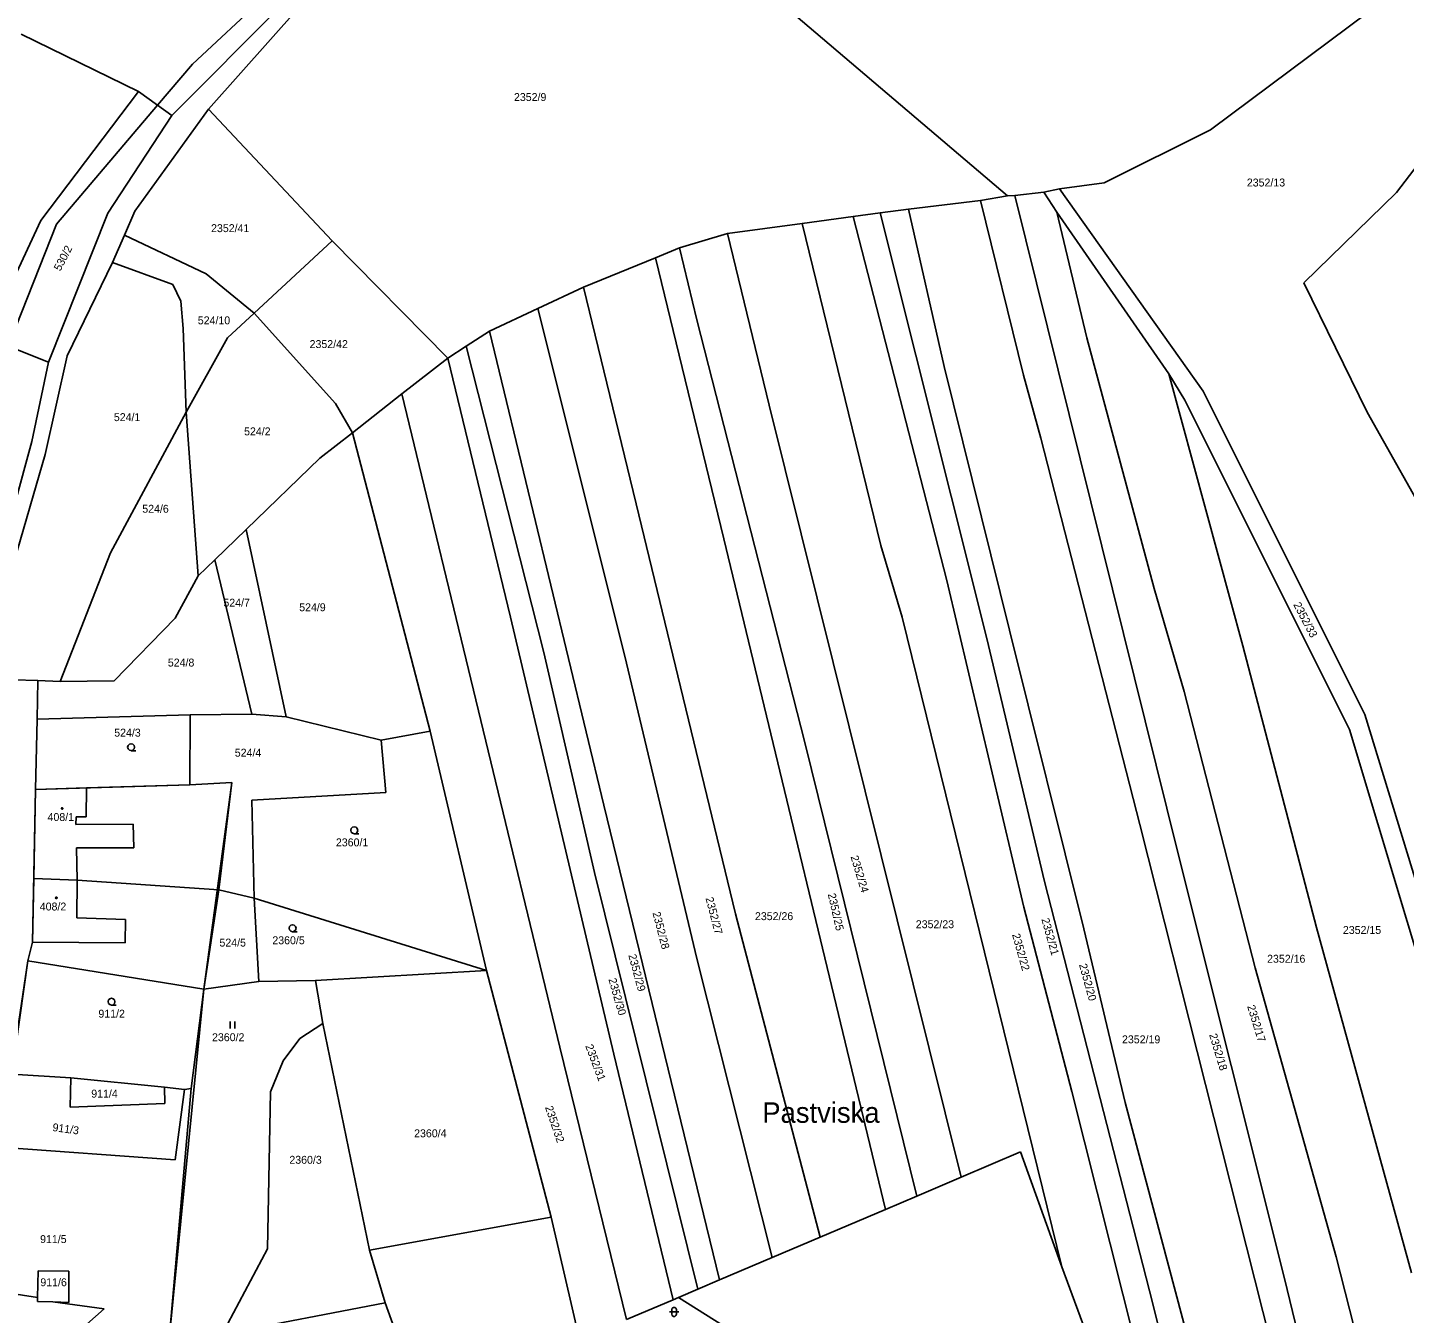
# Model space of a CAD drawing. Extents: x -580630 to -576196, y -1189024 to -1183567.
# Drawn here: x -578170.4 to -577874.8, y -1185704.7 to -1185428.5 of the extents above; entities that cross this region are included whole.
import ezdxf

# ---------------------------------------------------------------- set-up
doc = ezdxf.new("R2010")
doc.units = 0
for name, color, linetype in [('Vrstva 1', 7, 'Continuous'), ('Vrstva 15', 7, 'Continuous'), ('Vrstva 18', 7, 'Continuous'), ('Vrstva 19', 7, 'Continuous'), ('Vrstva 25', 7, 'Continuous'), ('Vrstva 4', 7, 'Continuous'), ('Vrstva 6', 7, 'Continuous'), ('Vrstva 63', 7, 'Continuous')]:
    doc.layers.add(name, color=color, linetype=linetype)

msp = doc.modelspace()

# ---------------------------------------------------------------- linework, layer by layer
at = {"layer": 'Vrstva 1'}
for p, q in [((-578134.99, -1185436.39), (-578099.79, -1185403.53)), ((-578139.41, -1185447.38), (-578115.78, -1185423.73)), ((-578131.54, -1185446.06), (-578111.87, -1185423.92)), ((-578142.45, -1185445.19), (-578134.99, -1185436.39)), ((-578164.16, -1185470.77), (-578142.45, -1185445.19)), ((-578147.34, -1185467.97), (-578131.54, -1185446.06)), ((-578139.41, -1185447.38), (-578153.11, -1185468.37)), ((-578153.11, -1185468.37), (-578165.88, -1185500.36)), ((-578149.59, -1185473.1), (-578147.34, -1185467.97)), ((-578174.04, -1185495.74), (-578164.16, -1185470.77)), ((-578152.12, -1185478.97), (-578149.59, -1185473.1)), ((-578149.59, -1185473.1), (-578132.03, -1185481.39)), ((-578161.86, -1185499.04), (-578152.12, -1185478.97)), ((-578139.2, -1185483.74), (-578152.12, -1185478.97)), ((-578132.03, -1185481.39), (-578121.71, -1185489.86)), ((-578137.47, -1185487.26), (-578139.2, -1185483.74)), ((-578136.98, -1185493.13), (-578137.47, -1185487.26)), ((-578121.71, -1185489.86), (-578104.28, -1185509.27)), ((-578136.3, -1185511.13), (-578136.98, -1185493.13)), ((-578166.62, -1185520.26), (-578161.86, -1185499.04)), ((-578165.88, -1185500.36), (-578169.45, -1185517.42)), ((-578133.72, -1185546.25), (-578136.3, -1185511.13)), ((-578104.28, -1185509.27), (-578100.59, -1185515.54)), ((-578083.94, -1185579.68), (-578100.59, -1185515.54)), ((-578169.45, -1185517.42), (-578176.94, -1185544.77)), ((-578173.8, -1185545.12), (-578166.62, -1185520.26)), ((-578138.65, -1185555.39), (-578133.72, -1185546.25)), ((-578151.75, -1185568.87), (-578138.65, -1185555.39)), ((-578173.4, -1185568.6), (-578168.19, -1185568.8)), ((-578168.32, -1185577.09), (-578168.19, -1185568.8)), ((-578168.19, -1185568.8), (-578163.4, -1185568.99)), ((-578163.4, -1185568.99), (-578151.75, -1185568.87)), ((-578168.32, -1185577.09), (-578135.47, -1185576.16)), ((-578135.47, -1185576.16), (-578135.56, -1185591.14)), ((-578135.47, -1185576.16), (-578122.25, -1185575.97)), ((-578122.25, -1185575.97), (-578114.84, -1185576.59)), ((-578168.64, -1185592.14), (-578168.32, -1185577.09)), ((-578114.84, -1185576.59), (-578094.46, -1185581.58)), ((-578094.46, -1185581.58), (-578083.94, -1185579.68)), ((-578094.46, -1185581.58), (-578093.45, -1185592.84)), ((-578071.83, -1185631.08), (-578083.94, -1185579.68)), ((-578157.74, -1185591.79), (-578135.56, -1185591.14)), ((-578135.56, -1185591.14), (-578126.52, -1185590.65)), ((-578126.52, -1185590.65), (-578129.34, -1185613.71)), ((-578168.64, -1185592.14), (-578169.04, -1185611.32)), ((-578168.64, -1185592.14), (-578157.74, -1185591.79)), ((-578093.45, -1185592.84), (-578122.21, -1185594.45)), ((-578122.21, -1185594.45), (-578121.7, -1185615.52)), ((-578169.04, -1185611.32), (-578169.3, -1185624.94)), ((-578169.04, -1185611.32), (-578159.74, -1185611.68)), ((-578159.74, -1185611.68), (-578129.34, -1185613.71)), ((-578129.34, -1185613.71), (-578132.56, -1185635.04)), ((-578129.34, -1185613.71), (-578121.7, -1185615.52)), ((-578121.7, -1185615.52), (-578071.83, -1185631.08)), ((-578121.7, -1185615.52), (-578120.7, -1185633.43)), ((-578170.31, -1185628.94), (-578169.3, -1185624.94)), ((-578173.78, -1185653.32), (-578170.31, -1185628.94)), ((-578170.31, -1185628.94), (-578132.56, -1185635.04)), ((-578108.52, -1185633.23), (-578071.83, -1185631.08)), ((-578071.83, -1185631.08), (-578057.98, -1185684.01)), ((-578132.56, -1185635.04), (-578135.26, -1185656.38)), ((-578132.56, -1185635.04), (-578120.7, -1185633.43)), ((-578120.7, -1185633.43), (-578108.52, -1185633.23)), ((-578106.96, -1185642.4), (-578108.52, -1185633.23)), ((-578111.89, -1185645.62), (-578106.96, -1185642.4)), ((-578096.93, -1185691.14), (-578106.96, -1185642.4)), ((-578115.51, -1185650.44), (-578111.89, -1185645.62)), ((-578118.22, -1185657.08), (-578115.51, -1185650.44)), ((-578173.78, -1185653.32), (-578161.11, -1185654.12)), ((-578161.2, -1185660.41), (-578161.11, -1185654.12)), ((-578161.11, -1185654.12), (-578141, -1185656.13)), ((-578141, -1185656.13), (-578140.89, -1185659.6)), ((-578141, -1185656.13), (-578136.67, -1185656.63)), ((-578140, -1185710.18), (-578135.26, -1185656.38)), ((-578136.67, -1185656.63), (-578138.68, -1185671.72)), ((-578136.67, -1185656.63), (-578135.26, -1185656.38)), ((-578118.83, -1185690.84), (-578118.22, -1185657.08)), ((-578140.89, -1185659.6), (-578161.2, -1185660.41)), ((-578138.68, -1185671.72), (-578176.28, -1185669)), ((-577969.95, -1185675.45), (-577957.19, -1185670.02)), ((-577957.19, -1185670.02), (-577948.33, -1185694.72)), ((-577979.48, -1185679.5), (-577969.95, -1185675.45)), ((-577986.21, -1185682.36), (-577979.48, -1185679.5)), ((-578000.21, -1185688.32), (-577986.21, -1185682.36)), ((-578057.98, -1185684.01), (-578096.93, -1185691.14)), ((-578057.98, -1185684.01), (-578051.85, -1185710.31)), ((-578010.52, -1185692.71), (-578000.21, -1185688.32)), ((-578128.62, -1185709.18), (-578118.83, -1185690.84)), ((-578021.81, -1185697.52), (-578010.52, -1185692.71)), ((-578026.48, -1185699.51), (-578021.81, -1185697.52)), ((-577948.33, -1185694.72), (-577918.37, -1185775.17)), ((-578030.64, -1185701.28), (-578026.48, -1185699.51)), ((-578128.62, -1185709.18), (-578093.6, -1185702.43)), ((-578093.6, -1185702.43), (-578089.37, -1185714.21)), ((-578041.75, -1185706.01), (-578031.79, -1185701.77)), ((-578031.79, -1185701.77), (-578030.64, -1185701.28)), ((-578011.17, -1185713.47), (-578030.64, -1185701.28))]:
    msp.add_line(p, q, dxfattribs=at)
at = {"layer": 'Vrstva 25'}
for p, q in [((-578126.88, -1185642.03), (-578126.88, -1185643.53)), ((-578125.88, -1185643.53), (-578125.88, -1185642.03))]:
    msp.add_line(p, q, dxfattribs=at)
for points in [[(-578148.13, -1185583.82), (-578148.51, -1185583.72), (-578148.78, -1185583.45), (-578148.88, -1185583.08), (-578148.78, -1185582.71), (-578148.51, -1185582.44), (-578148.14, -1185582.34), (-578147.77, -1185582.44), (-578147.5, -1185582.71), (-578147.4, -1185583.09), (-578147.5, -1185583.47), (-578147.77, -1185583.74), (-578148.15, -1185583.84), (-578147.15, -1185583.84)], [(-578100.21, -1185601.68), (-578100.59, -1185601.58), (-578100.86, -1185601.31), (-578100.96, -1185600.94), (-578100.86, -1185600.57), (-578100.59, -1185600.3), (-578100.22, -1185600.2), (-578099.85, -1185600.3), (-578099.58, -1185600.57), (-578099.48, -1185600.95), (-578099.58, -1185601.33), (-578099.85, -1185601.6), (-578100.23, -1185601.7), (-578099.23, -1185601.7)], [(-578113.46, -1185622.71), (-578113.84, -1185622.61), (-578114.11, -1185622.34), (-578114.21, -1185621.97), (-578114.11, -1185621.6), (-578113.84, -1185621.33), (-578113.47, -1185621.23), (-578113.1, -1185621.33), (-578112.83, -1185621.6), (-578112.73, -1185621.98), (-578112.83, -1185622.36), (-578113.1, -1185622.63), (-578113.48, -1185622.73), (-578112.48, -1185622.73)], [(-578152.35, -1185638.48), (-578152.73, -1185638.38), (-578153, -1185638.11), (-578153.1, -1185637.74), (-578153, -1185637.37), (-578152.73, -1185637.1), (-578152.36, -1185637), (-578151.99, -1185637.1), (-578151.72, -1185637.37), (-578151.62, -1185637.75), (-578151.72, -1185638.13), (-578151.99, -1185638.4), (-578152.37, -1185638.5), (-578151.37, -1185638.5)], [(-578032.57, -1185704.38), (-578031.3, -1185704.38), (-578030.57, -1185704.38)]]:
    msp.add_lwpolyline(points, dxfattribs=at)
for points in [[(-578162.85, -1185596.09), (-578162.76, -1185596.24), (-578162.85, -1185596.39), (-578163.03, -1185596.39), (-578163.12, -1185596.24), (-578163.03, -1185596.09)], [(-578164.1, -1185615.31), (-578164.01, -1185615.46), (-578164.1, -1185615.61), (-578164.28, -1185615.61), (-578164.37, -1185615.46), (-578164.28, -1185615.31)], [(-578032.07, -1185703.88), (-578031.97, -1185703.59), (-578031.72, -1185703.41), (-578031.41, -1185703.41), (-578031.16, -1185703.59), (-578031.06, -1185703.88), (-578031.06, -1185704.88), (-578031.16, -1185705.17), (-578031.41, -1185705.35), (-578031.72, -1185705.35), (-578031.97, -1185705.17), (-578032.07, -1185704.88)]]:
    msp.add_lwpolyline(points, close=True, dxfattribs=at)
at = {"layer": 'Vrstva 4'}
for p, q in [((-578157.79, -1185598.04), (-578157.74, -1185591.79)), ((-578159.98, -1185599.66), (-578159.93, -1185598.06)), ((-578147.68, -1185599.59), (-578159.98, -1185599.66)), ((-578159.93, -1185598.06), (-578157.79, -1185598.04)), ((-578147.54, -1185604.69), (-578147.68, -1185599.59)), ((-578159.89, -1185604.72), (-578147.54, -1185604.69)), ((-578159.74, -1185611.68), (-578159.89, -1185604.72)), ((-578159.8, -1185619.76), (-578159.74, -1185611.68)), ((-578149.31, -1185620.07), (-578159.8, -1185619.76)), ((-578149.43, -1185625.12), (-578149.31, -1185620.07)), ((-578169.3, -1185624.94), (-578149.43, -1185625.12)), ((-578093.6, -1185702.43), (-578096.93, -1185691.14))]:
    msp.add_line(p, q, dxfattribs=at)
at = {"layer": 'Vrstva 6'}
for p, q in [((-578058.35, -1185380.86), (-577960.02, -1185464.67)), ((-577916.43, -1185450.52), (-577876.64, -1185420.76)), ((-578146.55, -1185442.24), (-578171.77, -1185429.95)), ((-577854.48, -1185435.06), (-577876.51, -1185463.98)), ((-578167.53, -1185469.94), (-578146.55, -1185442.24)), ((-578146.55, -1185442.24), (-578142.45, -1185445.19)), ((-578142.45, -1185445.19), (-578139.41, -1185447.38)), ((-578131.54, -1185446.06), (-578105, -1185474.32)), ((-577939.25, -1185461.9), (-577916.43, -1185450.52)), ((-577958.39, -1185464.58), (-577952.18, -1185463.88)), ((-577952.18, -1185463.88), (-577948.84, -1185463.18)), ((-577949.39, -1185468.16), (-577952.18, -1185463.88)), ((-577948.84, -1185463.18), (-577939.25, -1185461.9)), ((-577948.84, -1185463.18), (-577917.96, -1185506.59)), ((-577876.51, -1185463.98), (-577896.35, -1185483.36)), ((-577981.27, -1185467.53), (-577965.79, -1185465.7)), ((-577965.79, -1185465.7), (-577960.02, -1185464.67)), ((-577956.57, -1185503.19), (-577965.79, -1185465.7)), ((-577960.02, -1185464.67), (-577958.39, -1185464.58)), ((-577958.39, -1185464.58), (-577923.41, -1185605.71)), ((-578179.23, -1185495.07), (-578167.53, -1185469.94)), ((-578004.06, -1185470.6), (-577993.1, -1185469.12)), ((-577993.1, -1185469.12), (-577987.35, -1185468.35)), ((-577993.1, -1185469.12), (-577973.02, -1185547.31)), ((-577987.35, -1185468.35), (-577981.27, -1185467.53)), ((-577964.44, -1185559.77), (-577987.35, -1185468.35)), ((-577981.27, -1185467.53), (-577973.59, -1185501.32)), ((-577949.39, -1185468.16), (-577942.98, -1185495.19)), ((-577925.37, -1185502.89), (-577949.39, -1185468.16)), ((-578030.43, -1185475.86), (-578020.13, -1185472.76)), ((-578020.13, -1185472.76), (-578004.06, -1185470.6)), ((-578020.13, -1185472.76), (-578011.17, -1185509.63)), ((-577987.15, -1185539.8), (-578004.06, -1185470.6)), ((-578105, -1185474.32), (-578121.71, -1185489.86)), ((-578105, -1185474.32), (-578080.16, -1185499.5)), ((-578035.57, -1185477.95), (-578030.43, -1185475.86)), ((-578026.68, -1185491.3), (-578030.43, -1185475.86)), ((-578051.05, -1185484.25), (-578035.57, -1185477.95)), ((-578035.57, -1185477.95), (-578020.87, -1185538.37)), ((-578060.83, -1185488.87), (-578051.05, -1185484.25)), ((-578039.68, -1185530.85), (-578051.05, -1185484.25)), ((-577896.35, -1185483.36), (-577882.8, -1185511.11)), ((-578121.71, -1185489.86), (-578127.42, -1185495.14)), ((-578071.21, -1185493.77), (-578060.83, -1185488.87)), ((-578060.83, -1185488.87), (-578042.17, -1185563.53)), ((-578003.52, -1185582.1), (-578026.68, -1185491.3)), ((-578127.42, -1185495.14), (-578136.3, -1185511.13)), ((-578076.24, -1185496.99), (-578071.21, -1185493.77)), ((-578061.8, -1185532.53), (-578071.21, -1185493.77)), ((-577942.98, -1185495.19), (-577928.51, -1185549.01)), ((-578174.34, -1185497.01), (-578165.88, -1185500.36)), ((-578090, -1185507.23), (-578080.16, -1185499.5)), ((-578080.16, -1185499.5), (-578076.24, -1185496.99)), ((-578080.16, -1185499.5), (-578066.7, -1185555.18)), ((-578076.24, -1185496.99), (-578059.55, -1185562.77)), ((-577973.59, -1185501.32), (-577959.56, -1185557.97)), ((-577952.8, -1185516.71), (-577956.57, -1185503.19)), ((-577909.46, -1185561.33), (-577925.37, -1185502.89)), ((-577921.9, -1185508.54), (-577925.37, -1185502.89)), ((-578100.59, -1185515.54), (-578090, -1185507.23)), ((-578056.09, -1185647.52), (-578090, -1185507.23)), ((-577917.96, -1185506.59), (-577883.28, -1185576.04)), ((-578136.3, -1185511.13), (-578152.58, -1185541.38)), ((-578011.17, -1185509.63), (-577969.95, -1185675.45)), ((-577886.57, -1185579.28), (-577921.9, -1185508.54)), ((-577882.8, -1185511.11), (-577864.58, -1185543.56)), ((-578107.59, -1185521.03), (-578100.59, -1185515.54)), ((-577931.6, -1185599.7), (-577952.8, -1185516.71)), ((-578123.41, -1185536.3), (-578107.59, -1185521.03)), ((-578018.37, -1185618.91), (-578039.68, -1185530.85)), ((-578046.62, -1185595.55), (-578061.8, -1185532.53)), ((-578130.2, -1185542.85), (-578123.41, -1185536.3)), ((-578123.41, -1185536.3), (-578114.84, -1185576.59)), ((-578020.87, -1185538.37), (-577986.21, -1185682.36)), ((-577982.59, -1185555.13), (-577987.15, -1185539.8)), ((-578163.4, -1185568.99), (-578152.58, -1185541.38)), ((-578133.72, -1185546.25), (-578130.2, -1185542.85)), ((-578130.2, -1185542.85), (-578122.25, -1185575.97)), ((-577973.02, -1185547.31), (-577956.45, -1185617.45)), ((-577928.51, -1185549.01), (-577922.03, -1185571.16)), ((-578066.7, -1185555.18), (-578044.48, -1185649)), ((-577948.33, -1185694.72), (-577982.59, -1185555.13)), ((-577959.56, -1185557.97), (-577943.61, -1185622.07)), ((-577952.02, -1185611.96), (-577964.44, -1185559.77)), ((-577893.66, -1185621.83), (-577909.46, -1185561.33)), ((-578059.55, -1185562.77), (-578048.67, -1185610)), ((-578042.17, -1185563.53), (-578026.69, -1185628.5)), ((-577922.03, -1185571.16), (-577906.83, -1185630.47)), ((-577883.28, -1185576.04), (-577869.1, -1185622.4)), ((-577842.71, -1185725.6), (-577886.57, -1185579.28)), ((-577979.48, -1185679.5), (-578003.52, -1185582.1)), ((-578021.81, -1185697.52), (-578046.62, -1185595.55)), ((-577902.95, -1185713.06), (-577931.6, -1185599.7)), ((-577923.41, -1185605.71), (-577900.54, -1185697.23)), ((-578048.67, -1185610), (-578026.48, -1185699.51)), ((-577928.81, -1185702.61), (-577952.02, -1185611.96)), ((-577956.45, -1185617.45), (-577946.2, -1185657.06)), ((-578000.21, -1185688.32), (-578018.37, -1185618.91)), ((-577943.61, -1185622.07), (-577934.74, -1185659.42)), ((-577873.23, -1185696.02), (-577893.66, -1185621.83)), ((-578026.69, -1185628.5), (-578010.52, -1185692.71)), ((-577906.83, -1185630.47), (-577889.46, -1185692.53)), ((-578041.75, -1185706.01), (-578056.09, -1185647.52)), ((-578044.48, -1185649), (-578031.79, -1185701.77)), ((-577946.2, -1185657.06), (-577916.76, -1185773.99)), ((-577934.74, -1185659.42), (-577918.01, -1185722.27)), ((-577889.46, -1185692.53), (-577875.55, -1185746.87)), ((-578168.11, -1185695.54), (-578168.21, -1185701.27)), ((-578161.48, -1185695.61), (-578168.11, -1185695.54)), ((-578161.48, -1185702.35), (-578161.48, -1185695.61)), ((-577900.54, -1185697.23), (-577886.56, -1185754.29)), ((-578191.1, -1185697.85), (-578168.21, -1185701.27)), ((-578168.21, -1185701.27), (-578168.26, -1185702.13)), ((-578168.26, -1185702.13), (-578164.94, -1185702.18)), ((-578164.94, -1185702.18), (-578161.48, -1185702.35)), ((-578164.94, -1185702.18), (-578153.89, -1185703.74)), ((-577912.02, -1185770.85), (-577928.81, -1185702.61)), ((-578153.89, -1185703.74), (-578163.69, -1185712.31))]:
    msp.add_line(p, q, dxfattribs=at)
at = {"layer": 'Vrstva 63'}
for p, q in [((-578135.56, -1185591.14), (-578168.64, -1185592.14)), ((-578126.52, -1185590.65), (-578135.56, -1185591.14)), ((-578132.56, -1185635.04), (-578126.52, -1185590.65)), ((-578168.64, -1185592.14), (-578169.3, -1185624.94)), ((-578169.3, -1185624.94), (-578170.31, -1185628.94)), ((-578170.31, -1185628.94), (-578176.28, -1185669)), ((-578140, -1185710.18), (-578132.56, -1185635.04))]:
    msp.add_line(p, q, dxfattribs=at)

# ---------------------------------------------------------------- texts
at = {"layer": 'Vrstva 15'}
msp.add_text('Pastviska', height=4.4, dxfattribs=at).set_placement((-578012.629, -1185663.76))
at = {"layer": 'Vrstva 18'}
for s, p in [('2352/9', (-578065.944, -1185444.3)), ('2352/13', (-577908.602, -1185462.66)), ('2352/41', (-578130.975, -1185472.46)), ('524/10', (-578133.822, -1185492.26)), ('2352/42', (-578109.817, -1185497.36)), ('524/1', (-578151.846, -1185513.05)), ('524/2', (-578123.887, -1185516.11)), ('524/6', (-578145.744, -1185532.73)), ('524/7', (-578128.324, -1185552.9)), ('524/9', (-578112.054, -1185553.89)), ('524/8', (-578140.254, -1185565.76)), ('524/3', (-578151.771, -1185580.82)), ('524/4', (-578125.884, -1185585.12)), ('2360/1', (-578104.172, -1185604.38)), ('2352/26', (-578014.207, -1185620.23)), ('2352/23', (-577979.674, -1185621.96)), ('2360/5', (-578117.817, -1185625.41)), ('2352/15', (-577887.982, -1185623.2)), ('524/5', (-578129.171, -1185625.91)), ('2352/16', (-577904.255, -1185629.38)), ('911/2', (-578155.161, -1185641.18)), ('2360/2', (-578130.764, -1185646.23)), ('2352/19', (-577935.405, -1185646.69)), ('911/4', (-578156.697, -1185658.35)), ('2360/4', (-578087.38, -1185666.87)), ('2360/3', (-578114.167, -1185672.56)), ('911/5', (-578167.674, -1185689.59)), ('911/6', (-578167.627, -1185698.86))]:
    msp.add_text(s, height=1.7, dxfattribs=at).set_placement(p)
for s, rotation, p in [('530/2', 62.50969, (-578163.323, -1185480.953)), ('2352/33', 297.65157, (-577898.674, -1185552.465)), ('2352/24', 286.70808, (-577993.705, -1185606.622)), ('2352/25', 282.92656, (-577998.586, -1185614.649)), ('2352/27', 284.76003, (-578024.846, -1185615.513)), ('2352/28', 284.64543, (-578036.221, -1185618.672)), ('2352/21', 285.67676, (-577952.732, -1185620.041)), ('2352/22', 285.61946, (-577959.021, -1185623.343)), ('2352/29', 285.16109, (-578041.411, -1185627.763)), ('2352/20', 285.44757, (-577944.653, -1185629.814)), ('2352/30', 285.84864, (-578045.682, -1185632.931)), ('2352/17', 287.16645, (-577908.559, -1185638.735)), ('2352/31', 290.60419, (-578050.66, -1185647.267)), ('2352/18', 286.87997, (-577916.714, -1185644.85)), ('2352/32', 288.77073, (-578059.301, -1185660.426)), ('911/3', 352.19716, (-578165.098, -1185665.517))]:
    msp.add_text(s, height=1.7, rotation=rotation, dxfattribs=at).set_placement(p)
at = {"layer": 'Vrstva 19'}
for s, p in [('408/1', (-578166.079, -1185598.94)), ('408/2', (-578167.75, -1185618.16))]:
    msp.add_text(s, height=1.7, dxfattribs=at).set_placement(p)

doc.saveas('drawing.dxf')
